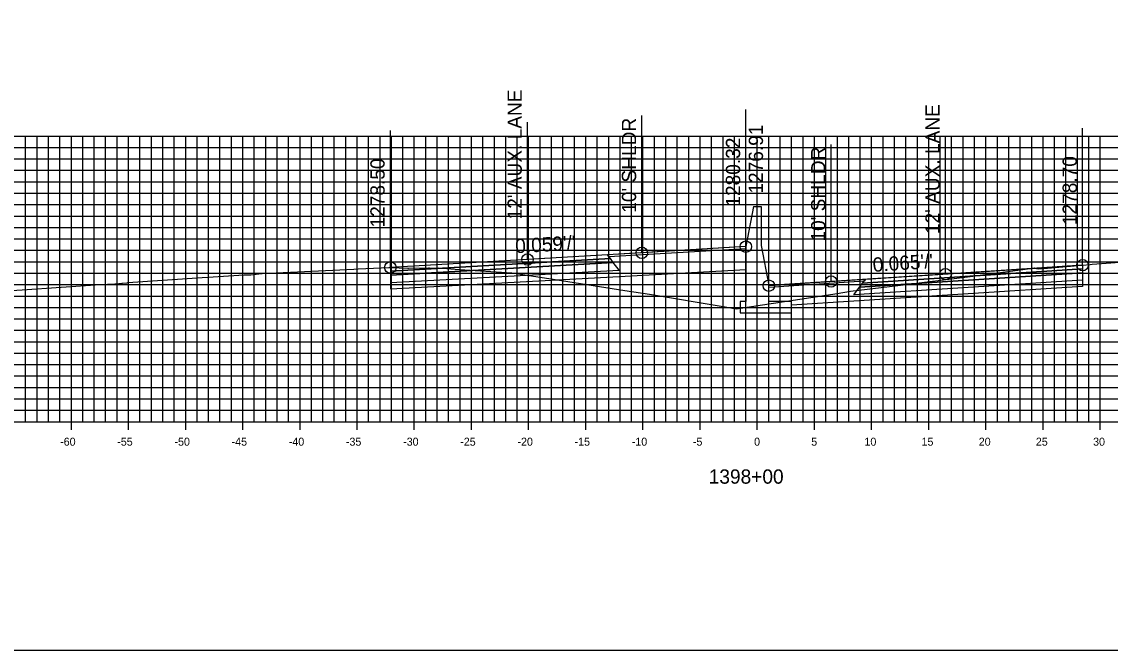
# Model space of a CAD drawing. Extents: x 674939 to 678919, y 750652 to 765176.
# Drawn here: x 678674.2 to 678769.4, y 756212.6 to 756267.6 of the extents above; entities that cross this region are included whole.
import ezdxf

# ---------------------------------------------------------------- set-up
doc = ezdxf.new("R2010")
doc.units = 0
for name, color, linetype in [('R_Alt Surface', 7, 'Continuous'), ('R_Axis', 7, 'Continuous'), ('R_Axis Annot', 7, 'Continuous'), ('R_Exist Surface', 7, 'Continuous'), ('R_Fin Surface', 7, 'Continuous'), ('R_Grid', 7, 'Continuous'), ('R_No Plot', 7, 'Continuous'), ('R_Proposed Road', 7, 'Continuous'), ('R_Xsect Elev', 7, 'Continuous'), ('R_Xsect Slope', 7, 'Continuous')]:
    doc.layers.add(name, color=color, linetype=linetype)

msp = doc.modelspace()

# ---------------------------------------------------------------- linework, layer by layer
at = {"layer": 'R_Alt Surface'}
for points in [[(678706.436, 756245.718), (678706.436, 756245.388), (678725.936, 756246.482), (678725.686, 756246.822)], [(678706.436, 756245.388), (678706.436, 756244.728), (678726.436, 756245.802), (678725.936, 756246.482)], [(678766.985, 756245.923), (678766.985, 756245.593), (678747.485, 756244.331), (678747.735, 756244.671)], [(678766.985, 756245.593), (678766.985, 756244.933), (678746.985, 756243.651), (678747.485, 756244.331)]]:
    msp.add_lwpolyline(points, close=True, dxfattribs=at)
for points in [[(678706.436, 756244.728), (678706.436, 756244.188), (678726.436, 756245.262)], [(678726.436, 756245.262), (678737.533, 756245.857)], [(678766.985, 756244.933), (678766.987, 756244.393), (678746.985, 756243.111)], [(678746.985, 756243.111), (678741.533, 756242.762)]]:
    msp.add_lwpolyline(points, dxfattribs=at)
at = {"layer": 'R_Axis'}
for p, q in [((678638.533, 756232.551), (678838.533, 756232.551)), ((678678.533, 756231.851), (678678.533, 756233.251)), ((678683.533, 756231.851), (678683.533, 756233.251)), ((678688.533, 756231.851), (678688.533, 756233.251)), ((678693.533, 756231.851), (678693.533, 756233.251)), ((678698.533, 756231.851), (678698.533, 756233.251)), ((678703.533, 756231.851), (678703.533, 756233.251)), ((678708.533, 756231.851), (678708.533, 756233.251)), ((678713.533, 756231.851), (678713.533, 756233.251)), ((678718.533, 756231.851), (678718.533, 756233.251)), ((678723.533, 756231.851), (678723.533, 756233.251)), ((678728.533, 756231.851), (678728.533, 756233.251)), ((678733.533, 756231.851), (678733.533, 756233.251)), ((678738.533, 756231.851), (678738.533, 756233.251)), ((678743.533, 756231.851), (678743.533, 756233.251)), ((678748.533, 756231.851), (678748.533, 756233.251)), ((678753.533, 756231.851), (678753.533, 756233.251)), ((678758.533, 756231.851), (678758.533, 756233.251)), ((678763.533, 756231.851), (678763.533, 756233.251)), ((678768.533, 756231.851), (678768.533, 756233.251))]:
    msp.add_line(p, q, dxfattribs=at)
at = {"layer": 'R_Exist Surface'}
msp.add_lwpolyline([(678673.31, 756244.025), (678674.219, 756244.089), (678681.05, 756244.569), (678682.33, 756244.615), (678682.433, 756244.619), (678682.937, 756244.669), (678682.993, 756244.674), (678683.405, 756244.714), (678683.466, 756244.72), (678689.962, 756245.176), (678690.462, 756245.212), (678693.64, 756245.4), (678693.821, 756245.411), (678694.196, 756245.399), (678694.234, 756245.399), (678695.172, 756245.518), (678695.234, 756245.525), (678703.242, 756245.913), (678703.634, 756245.932), (678706.317, 756246.044), (678706.432, 756246.048), (678706.436, 756246.048), (678707.979, 756245.979), (678708.028, 756245.977), (678709.766, 756246.006), (678709.849, 756246.005), (678710.429, 756245.976), (678710.622, 756246.003), (678710.63, 756246.003), (678712.496, 756245.881), (678717.074, 756245.576), (678720.308, 756245.076), (678726.949, 756244.044), (678729.092, 756243.711), (678735.725, 756242.59), (678736.69, 756242.417), (678745.518, 756243.783), (678746.682, 756243.965), (678750.823, 756244.482), (678757.399, 756245.29), (678761.763, 756245.866), (678762.753, 756246.011), (678762.786, 756246.001), (678763.129, 756245.93), (678763.597, 756245.965), (678766.261, 756246.185), (678766.493, 756246.206), (678766.985, 756246.253), (678767.657, 756246.319), (678767.829, 756246.334), (678775.936, 756246.908)], dxfattribs=at)
at = {"layer": 'R_Fin Surface'}
for points in [[(678737.533, 756247.871), (678728.436, 756247.337), (678718.436, 756246.751), (678706.436, 756246.048)], [(678766.985, 756246.253), (678754.985, 756245.469), (678744.985, 756244.815), (678739.533, 756244.459)]]:
    msp.add_lwpolyline(points, dxfattribs=at)
for points in [[(678725.554, 756247.001), (678737.533, 756247.711), (678737.533, 756247.871), (678725.436, 756247.162)], [(678706.436, 756246.048), (678706.436, 756245.718), (678725.686, 756246.822), (678725.436, 756247.162)], [(678766.985, 756246.253), (678766.985, 756245.923), (678747.735, 756244.671), (678747.985, 756245.011)], [(678747.868, 756244.851), (678739.533, 756244.299), (678739.533, 756244.459), (678747.985, 756245.011)]]:
    msp.add_lwpolyline(points, close=True, dxfattribs=at)
at = {"layer": 'R_Grid'}
for p, q in [((678638.533, 756257.551), (678838.533, 756257.551)), ((678674.533, 756232.551), (678674.533, 756257.551)), ((678675.533, 756232.551), (678675.533, 756257.551)), ((678676.533, 756232.551), (678676.533, 756257.551)), ((678677.533, 756232.551), (678677.533, 756257.551)), ((678678.533, 756232.551), (678678.533, 756257.551)), ((678679.533, 756232.551), (678679.533, 756257.551)), ((678680.533, 756232.551), (678680.533, 756257.551)), ((678681.533, 756232.551), (678681.533, 756257.551)), ((678682.533, 756232.551), (678682.533, 756257.551)), ((678683.533, 756232.551), (678683.533, 756257.551)), ((678684.533, 756232.551), (678684.533, 756257.551)), ((678685.533, 756232.551), (678685.533, 756257.551)), ((678686.533, 756232.551), (678686.533, 756257.551)), ((678687.533, 756232.551), (678687.533, 756257.551)), ((678688.533, 756232.551), (678688.533, 756257.551)), ((678689.533, 756232.551), (678689.533, 756257.551)), ((678690.533, 756232.551), (678690.533, 756257.551)), ((678691.533, 756232.551), (678691.533, 756257.551)), ((678692.533, 756232.551), (678692.533, 756257.551)), ((678693.533, 756232.551), (678693.533, 756257.551)), ((678694.533, 756232.551), (678694.533, 756257.551)), ((678695.533, 756232.551), (678695.533, 756257.551)), ((678696.533, 756232.551), (678696.533, 756257.551)), ((678697.533, 756232.551), (678697.533, 756257.551)), ((678698.533, 756232.551), (678698.533, 756257.551)), ((678699.533, 756232.551), (678699.533, 756257.551)), ((678700.533, 756232.551), (678700.533, 756257.551)), ((678701.533, 756232.551), (678701.533, 756257.551)), ((678702.533, 756232.551), (678702.533, 756257.551)), ((678703.533, 756232.551), (678703.533, 756257.551)), ((678704.533, 756232.551), (678704.533, 756257.551)), ((678705.533, 756232.551), (678705.533, 756257.551)), ((678706.533, 756232.551), (678706.533, 756257.551)), ((678707.533, 756232.551), (678707.533, 756257.551)), ((678708.533, 756232.551), (678708.533, 756257.551)), ((678709.533, 756232.551), (678709.533, 756257.551)), ((678710.533, 756232.551), (678710.533, 756257.551)), ((678711.533, 756232.551), (678711.533, 756257.551)), ((678712.533, 756232.551), (678712.533, 756257.551)), ((678713.533, 756232.551), (678713.533, 756257.551)), ((678714.533, 756232.551), (678714.533, 756257.551)), ((678715.533, 756232.551), (678715.533, 756257.551)), ((678716.533, 756232.551), (678716.533, 756257.551)), ((678717.533, 756232.551), (678717.533, 756257.551)), ((678718.533, 756232.551), (678718.533, 756257.551)), ((678719.533, 756232.551), (678719.533, 756257.551)), ((678720.533, 756232.551), (678720.533, 756257.551)), ((678721.533, 756232.551), (678721.533, 756257.551)), ((678722.533, 756232.551), (678722.533, 756257.551)), ((678723.533, 756232.551), (678723.533, 756257.551)), ((678724.533, 756232.551), (678724.533, 756257.551)), ((678725.533, 756232.551), (678725.533, 756257.551)), ((678726.533, 756232.551), (678726.533, 756257.551)), ((678727.533, 756232.551), (678727.533, 756257.551)), ((678728.533, 756232.551), (678728.533, 756257.551)), ((678729.533, 756232.551), (678729.533, 756257.551)), ((678730.533, 756232.551), (678730.533, 756257.551)), ((678731.533, 756232.551), (678731.533, 756257.551)), ((678732.533, 756232.551), (678732.533, 756257.551)), ((678733.533, 756232.551), (678733.533, 756257.551)), ((678734.533, 756232.551), (678734.533, 756257.551)), ((678735.533, 756232.551), (678735.533, 756257.551)), ((678736.533, 756232.551), (678736.533, 756257.551)), ((678737.533, 756232.551), (678737.533, 756257.551)), ((678738.533, 756232.551), (678738.533, 756257.551)), ((678739.533, 756232.551), (678739.533, 756257.551)), ((678740.533, 756232.551), (678740.533, 756257.551)), ((678741.533, 756232.551), (678741.533, 756257.551)), ((678742.533, 756232.551), (678742.533, 756257.551)), ((678743.533, 756232.551), (678743.533, 756257.551)), ((678744.533, 756232.551), (678744.533, 756257.551)), ((678745.533, 756232.551), (678745.533, 756257.551)), ((678746.533, 756232.551), (678746.533, 756257.551)), ((678747.533, 756232.551), (678747.533, 756257.551)), ((678748.533, 756232.551), (678748.533, 756257.551)), ((678749.533, 756232.551), (678749.533, 756257.551)), ((678750.533, 756232.551), (678750.533, 756257.551)), ((678751.533, 756232.551), (678751.533, 756257.551)), ((678752.533, 756232.551), (678752.533, 756257.551)), ((678753.533, 756232.551), (678753.533, 756257.551)), ((678754.533, 756232.551), (678754.533, 756257.551)), ((678755.533, 756232.551), (678755.533, 756257.551)), ((678756.533, 756232.551), (678756.533, 756257.551)), ((678757.533, 756232.551), (678757.533, 756257.551)), ((678758.533, 756232.551), (678758.533, 756257.551)), ((678759.533, 756232.551), (678759.533, 756257.551)), ((678760.533, 756232.551), (678760.533, 756257.551)), ((678761.533, 756232.551), (678761.533, 756257.551)), ((678762.533, 756232.551), (678762.533, 756257.551)), ((678763.533, 756232.551), (678763.533, 756257.551)), ((678764.533, 756232.551), (678764.533, 756257.551)), ((678765.533, 756232.551), (678765.533, 756257.551)), ((678766.533, 756232.551), (678766.533, 756257.551)), ((678767.533, 756232.551), (678767.533, 756257.551)), ((678768.533, 756232.551), (678768.533, 756257.551)), ((678638.533, 756256.551), (678838.533, 756256.551)), ((678638.533, 756255.551), (678838.533, 756255.551)), ((678638.533, 756254.551), (678838.533, 756254.551)), ((678638.533, 756253.551), (678838.533, 756253.551)), ((678638.533, 756252.551), (678838.533, 756252.551)), ((678638.533, 756251.551), (678838.533, 756251.551)), ((678638.533, 756250.551), (678838.533, 756250.551)), ((678638.533, 756249.551), (678838.533, 756249.551)), ((678638.533, 756248.551), (678838.533, 756248.551)), ((678638.533, 756247.551), (678838.533, 756247.551)), ((678638.533, 756246.551), (678838.533, 756246.551)), ((678638.533, 756245.551), (678838.533, 756245.551)), ((678638.533, 756244.551), (678838.533, 756244.551)), ((678638.533, 756243.551), (678838.533, 756243.551)), ((678638.533, 756242.551), (678838.533, 756242.551)), ((678638.533, 756241.551), (678838.533, 756241.551)), ((678638.533, 756240.551), (678838.533, 756240.551)), ((678638.533, 756239.551), (678838.533, 756239.551)), ((678638.533, 756238.551), (678838.533, 756238.551)), ((678638.533, 756237.551), (678838.533, 756237.551)), ((678638.533, 756236.551), (678838.533, 756236.551)), ((678638.533, 756235.551), (678838.533, 756235.551)), ((678638.533, 756234.551), (678838.533, 756234.551)), ((678638.533, 756233.551), (678838.533, 756233.551)), ((678638.533, 756232.551), (678838.533, 756232.551))]:
    msp.add_line(p, q, dxfattribs=at)
at = {"layer": 'R_No Plot'}
msp.add_lwpolyline([(678578.533, 756212.551), (678918.533, 756212.551), (678918.533, 756432.551), (678578.533, 756432.551)], close=True, dxfattribs=at)
for centre in [(678728.436, 756247.337), (678737.533, 756247.871), (678718.436, 756246.751), (678706.436, 756246.048), (678754.985, 756245.469), (678766.985, 756246.253), (678739.533, 756244.459), (678744.985, 756244.815)]:
    msp.add_circle(centre, 0.5, dxfattribs=at)
at = {"layer": 'R_Proposed Road'}
for points in [[(678738.203, 756251.371), (678737.533, 756247.871)], [(678738.203, 756251.371), (678738.203, 756251.371)], [(678738.203, 756251.371), (678738.863, 756251.371)], [(678738.863, 756251.371), (678738.863, 756247.959)], [(678737.533, 756247.871), (678737.533, 756243.084), (678737.033, 756243.084), (678737.033, 756242.084), (678741.533, 756242.084), (678741.533, 756243.084), (678739.533, 756243.084), (678739.533, 756244.459)], [(678738.863, 756247.959), (678739.533, 756244.459)]]:
    msp.add_lwpolyline(points, dxfattribs=at)
at = {"layer": 'R_Xsect Elev'}
for p, q in [((678728.436, 756247.337), (678728.436, 756259.337)), ((678737.533, 756247.871), (678737.533, 756259.871)), ((678718.436, 756246.751), (678718.436, 756258.751)), ((678766.985, 756246.253), (678766.985, 756258.253)), ((678706.436, 756246.048), (678706.436, 756258.048)), ((678754.985, 756245.469), (678754.985, 756257.469)), ((678739.533, 756244.459), (678739.533, 756256.459)), ((678744.985, 756244.815), (678744.985, 756256.815))]:
    msp.add_line(p, q, dxfattribs=at)

# ---------------------------------------------------------------- texts
at = {"layer": 'R_Axis Annot'}
for s, height, p in [('-60', 0.7, (678677.552, 756230.451)), ('-55', 0.7, (678682.546, 756230.451)), ('-50', 0.7, (678687.552, 756230.451)), ('-45', 0.7, (678692.546, 756230.451)), ('-40', 0.7, (678697.552, 756230.451)), ('-35', 0.7, (678702.546, 756230.451)), ('-30', 0.7, (678707.552, 756230.451)), ('-25', 0.7, (678712.546, 756230.451)), ('-20', 0.7, (678717.552, 756230.451)), ('-15', 0.7, (678722.546, 756230.451)), ('-10', 0.7, (678727.552, 756230.451)), ('-5', 0.7, (678732.896, 756230.451)), ('0', 0.7, (678738.252, 756230.451)), ('5', 0.7, (678743.246, 756230.451)), ('10', 0.7, (678747.902, 756230.451)), ('15', 0.7, (678752.896, 756230.451)), ('20', 0.7, (678757.902, 756230.451)), ('25', 0.7, (678762.896, 756230.451)), ('30', 0.7, (678767.902, 756230.451)), ('1398+00', 1.25, (678734.281, 756227.126))]:
    msp.add_text(s, height=height, dxfattribs=at).set_placement(p)
at = {"layer": 'R_Xsect Elev'}
for s, p in [("12' AUX. LANE", (678717.936, 756250.251)), ("12' AUX. LANE", (678754.485, 756248.969)), ("10' SHLDR", (678727.936, 756250.837)), ('1276.91', (678739.033, 756252.511)), ('1280.32', (678737.033, 756251.371)), ("10' SHLDR", (678744.485, 756248.315)), ('1278.50', (678705.936, 756249.548)), ('1278.70', (678766.485, 756249.753))]:
    msp.add_text(s, height=1.25, rotation=90, dxfattribs=at).set_placement(p)
at = {"layer": 'R_Xsect Slope'}
for s, rotation, p in [("0.059'/'", 3.3543, (678717.395, 756247.291)), ("0.065'/'", 3.74001, (678748.667, 756245.657))]:
    msp.add_text(s, height=1.25, rotation=rotation, dxfattribs=at).set_placement(p)

doc.saveas('drawing.dxf')
